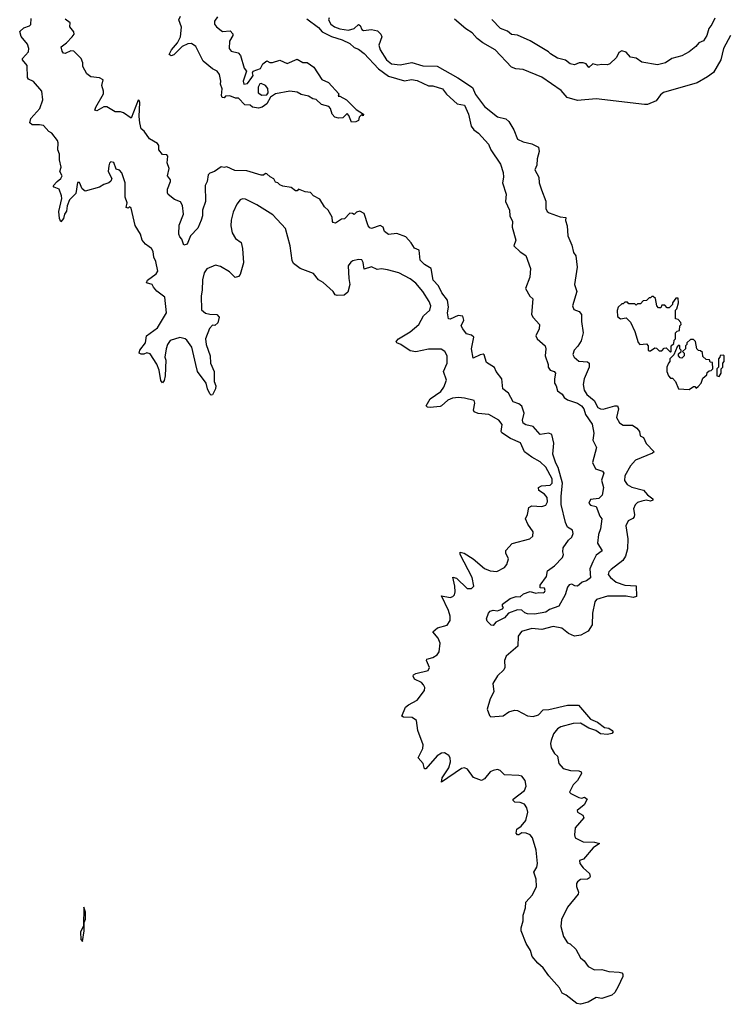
# Model space of a CAD drawing. Extents: x 2494106 to 2685573, y 758056 to 915185.
# Tile 344 of 507: x 2602327 to 2607265, y 889550 to 896436. Entities that reach past the tile are written whole.
import ezdxf

# ---------------------------------------------------------------- set-up
doc = ezdxf.new("R2010")
doc.units = 0

msp = doc.modelspace()

# ---------------------------------------------------------------- linework, layer by layer
at = {"layer": '0CON05XD'}
for points in [[(2605768, 892772), (2605892.5, 892805), (2605913.8, 892825), (2605916, 892855), (2605878, 892908), (2605862.5, 892945), (2605876.5, 892975), (2605885.6, 893024.4), (2605905, 893037.1), (2605975, 893031.1), (2606005, 893041.2), (2606015.6, 893065), (2606012.2, 893095), (2605995, 893116.9), (2605955, 893143.8), (2605952.5, 893165), (2605973.5, 893176.5), (2606035, 893181.1), (2606047.5, 893195), (2606048, 893225), (2606005, 893306.5), (2605964.4, 893345), (2605905, 893377.3), (2605855.7, 893415), (2605827.1, 893477.1), (2605757.6, 893507.6), (2605696.3, 893546.3), (2605690.6, 893555), (2605697.8, 893605), (2605675.7, 893635), (2605605.3, 893675.3), (2605531.1, 893681.1), (2605502.7, 893692.7), (2605498, 893705), (2605508.8, 893755), (2605503, 893773), (2605435, 893788), (2605394.2, 893794.2), (2605350.7, 893789.3), (2605320, 893775), (2605275.5, 893734.5), (2605265, 893731.4), (2605195, 893724.4), (2605176.1, 893726.1), (2605166.7, 893735), (2605194.6, 893785.4), (2605269.4, 893835), (2605291.8, 893865), (2605310.8, 893915), (2605288, 893975), (2605314, 894035), (2605314.2, 894085), (2605298.8, 894115), (2605272.7, 894132.7), (2605185, 894130.8), (2605095, 894114), (2605055, 894120), (2604990, 894165), (2604962.5, 894175), (2604957.5, 894185), (2604973.8, 894205), (2605056.6, 894253.4), (2605116.2, 894305), (2605148, 894365), (2605193.8, 894405), (2605200, 894435), (2605188.1, 894465), (2605145, 894534.2), (2605095, 894594.3), (2605055, 894624.4), (2604975.5, 894665.5), (2604897.3, 894687.3), (2604855, 894693.8), (2604825, 894688.8), (2604785, 894708), (2604735, 894691.2), (2604727.9, 894737.9), (2604717.3, 894757.3), (2604695, 894759.2), (2604655, 894750), (2604640, 894740), (2604623.1, 894715), (2604626.1, 894626.1), (2604633.8, 894585), (2604619.5, 894530.5), (2604595, 894508.8), (2604545, 894506.7), (2604532.3, 894512.3), (2604516.7, 894535), (2604448.8, 894598.8), (2604416.1, 894616.1), (2604380.5, 894660.5), (2604287.5, 894695), (2604240.7, 894730.7), (2604230.7, 894750.7), (2604216.7, 894855), (2604183.8, 894975), (2604095, 895071.9), (2603985, 895142.2), (2603905, 895180.8), (2603885, 895184), (2603866.7, 895175), (2603843.3, 895145), (2603819.5, 895090.5), (2603805.6, 895034.4), (2603802.9, 894995), (2603812, 894945), (2603835.8, 894905.8), (2603875, 894877.5), (2603883.3, 894835), (2603890, 894735), (2603867.5, 894655), (2603855, 894640), (2603833, 894633), (2603792.5, 894672.5), (2603730.3, 894710.3), (2603695, 894720), (2603635, 894692.5), (2603616.7, 894665), (2603604.2, 894615.8), (2603602.9, 894545), (2603594.2, 894505), (2603597, 894407), (2603625, 894384.3), (2603655, 894376), (2603705, 894373.3), (2603720, 894355), (2603712.5, 894315), (2603691.7, 894298.3), (2603675, 894300), (2603653.9, 894276.1), (2603625.7, 894205), (2603630, 894165), (2603658.1, 894085), (2603660.8, 894035), (2603686.1, 893976.1), (2603686.1, 893906.1), (2603697.5, 893875), (2603695.8, 893855), (2603675, 893812.5), (2603665, 893810), (2603655, 893820), (2603638.8, 893855), (2603631.2, 893895), (2603570, 893975), (2603558.9, 894025), (2603530.9, 894145), (2603495, 894194), (2603483, 894203), (2603445, 894212.5), (2603378.6, 894191.4), (2603358.8, 894165), (2603351.2, 894135), (2603342, 894075), (2603347.8, 894055), (2603344.4, 893944.4), (2603337.6, 893912.4), (2603325, 893897.5), (2603313, 893913), (2603302, 893985), (2603285.9, 894025.9), (2603239.3, 894099.3), (2603215, 894106.7), (2603195, 894096.2), (2603176.4, 894096.4), (2603162.5, 894105), (2603166.7, 894125), (2603206.7, 894175), (2603213.8, 894225), (2603289.1, 894280.9), (2603352.5, 894385), (2603341.2, 894495), (2603285, 894537.5), (2603261.2, 894565), (2603252.5, 894585), (2603212.5, 894595), (2603220, 894615), (2603281.2, 894658.8), (2603291.7, 894678.3), (2603279.2, 894745), (2603264.2, 894775), (2603260, 894815), (2603248.8, 894835), (2603232.5, 894847.5), (2603206.1, 894866.1), (2603183.9, 894893.9), (2603171.2, 894935), (2603135, 894996.7), (2603105, 895117.5), (2603095, 895127.5), (2603085, 895117.5), (2603072, 895122), (2603077.5, 895155), (2603062.9, 895195), (2603064, 895295), (2603040, 895365), (2603025, 895382.5), (2603000, 895390), (2602985, 895436.7), (2602965, 895441.2), (2602955, 895432.5), (2602949.2, 895415), (2602944.5, 895374.5), (2602970, 895325), (2602964, 895306), (2602950, 895295), (2602915, 895284.4), (2602885, 895263.6), (2602785, 895236.6), (2602762.8, 895252.8), (2602745, 895297.8), (2602731.9, 895298.1), (2602718.9, 895221.1), (2602674, 895175), (2602658.1, 895135), (2602654.3, 895095.7), (2602640, 895075), (2602633.3, 895045), (2602615, 895023.3), (2602604, 895045), (2602601.2, 895095), (2602620.8, 895185), (2602619.2, 895205), (2602601.7, 895251.7), (2602567.5, 895265), (2602561.2, 895275), (2602588.8, 895305), (2602613.3, 895325), (2602623.3, 895345), (2602607.5, 895375), (2602616.2, 895405), (2602606, 895455), (2602606.1, 895496.1), (2602592.5, 895525), (2602596.2, 895575), (2602591.7, 895591.7), (2602551.7, 895641.7), (2602530, 895655), (2602493.3, 895695), (2602465, 895700.8), (2602415, 895700), (2602398.8, 895715), (2602404.2, 895745), (2602468.8, 895815), (2602488.8, 895875), (2602481.2, 895935), (2602422.7, 896002.7), (2602389.5, 896019.5), (2602380.5, 896030.5), (2602379.2, 896115), (2602347.5, 896155), (2602347.5, 896165), (2602387.9, 896212.1), (2602390.8, 896235), (2602380.8, 896265), (2602337.3, 896317.3), (2602327, 896353), (2602355, 896380), (2602395, 896392.5), (2602405, 896402.5), (2602408.1, 896445)], [(2604130, 895295), (2604115, 895300), (2604103, 895323), (2604076.4, 895336.4), (2604055, 895357.5), (2604045, 895360), (2604031.7, 895348.3), (2604015, 895347.5), (2603915, 895380), (2603830.7, 895380.7), (2603775, 895407.5), (2603755, 895402.5), (2603735, 895407.5), (2603687.5, 895375), (2603656.4, 895363.6), (2603645, 895350), (2603636.2, 895305), (2603622.9, 895277.1), (2603625.7, 895165), (2603604.2, 895105), (2603604.3, 895065), (2603596.2, 895035), (2603572.1, 894977.9), (2603521.2, 894925), (2603497.5, 894865), (2603475, 894860), (2603460.7, 894900.7), (2603445, 894916.7), (2603438, 894935), (2603441.7, 894998.3), (2603471.2, 895075), (2603465.7, 895135.7), (2603451.2, 895161.2), (2603409.5, 895179.5), (2603365, 895212.5), (2603358.8, 895225), (2603360.3, 895249.7), (2603380, 895305), (2603380, 895315), (2603360, 895345), (2603372.5, 895395), (2603357.5, 895435), (2603361.7, 895481.7), (2603355, 895490), (2603324.1, 895494.1), (2603300, 895525), (2603300, 895555), (2603289.3, 895569.3), (2603235, 895602.5), (2603196.4, 895656.4), (2603175, 895672.5), (2603165.7, 895715.7), (2603160.9, 895759.1), (2603166.7, 895856.7), (2603161.7, 895871.7), (2603155, 895872.5), (2603105, 895747.5), (2603052.5, 895785), (2603031.7, 895791.7), (2602995, 895790.8), (2602935, 895827.5), (2602915, 895826.7), (2602865, 895797.5), (2602852.5, 895802.5), (2602858, 895825), (2602912.6, 895917.4), (2602913.3, 895935), (2602900.6, 895975), (2602910, 896015), (2602885, 896030), (2602825, 896036.7), (2602797, 896057), (2602768.3, 896108.3), (2602767.5, 896135), (2602757.5, 896165), (2602705, 896216), (2602685, 896218), (2602645, 896200), (2602632, 896202), (2602623.3, 896215), (2602616.7, 896245), (2602655, 896273.8), (2602693.3, 896315), (2602706.7, 896335), (2602705, 896350), (2602677.5, 896385), (2602680, 896415), (2602645, 896440)], [(2604645, 895720), (2604627, 895767), (2604615, 895780), (2604585, 895750), (2604555, 895747.5), (2604530, 895755), (2604510, 895775), (2604500, 895815), (2604488.3, 895828.3), (2604435, 895843.3), (2604398.3, 895878.3), (2604375, 895882.5), (2604345, 895901.2), (2604295, 895913.8), (2604265, 895930), (2604215, 895936.7), (2604115, 895916.2), (2604080, 895895), (2604053, 895847), (2604022.5, 895825), (2603995, 895816.2), (2603953.6, 895823.6), (2603937, 895837), (2603900.8, 895840.8), (2603856.4, 895886.4), (2603835, 895886.7), (2603795, 895902.5), (2603765, 895900), (2603755, 895890), (2603741.7, 895891.7), (2603737.5, 895905), (2603741.7, 895951.7), (2603731.2, 895985), (2603733.3, 896006.7), (2603722.7, 896052.7), (2603705.8, 896075.8), (2603675, 896091.2), (2603610, 896145), (2603558.1, 896248.1), (2603528.3, 896268.3), (2603503, 896267), (2603462.5, 896247.5), (2603405, 896190), (2603385, 896182.5), (2603371.7, 896191.7), (2603386.7, 896225), (2603430, 896275), (2603450, 896315), (2603457, 896383), (2603440, 896435), (2603450.5, 896460.5)], [(2603710, 896455), (2603688.8, 896425), (2603688, 896405), (2603701.2, 896385), (2603735, 896359.2), (2603745, 896354), (2603797, 896357), (2603817, 896337), (2603817.5, 896325), (2603793.8, 896285), (2603791.2, 896235), (2603805, 896216.7), (2603853.8, 896203.8), (2603870, 896185), (2603895.9, 896095.9), (2603911.2, 896075), (2603887.5, 896005), (2603893.8, 895983.8), (2603919.3, 895990.7), (2603949.1, 896030.9), (2603958.8, 896045), (2603954, 896065), (2603958.8, 896075), (2604010, 896095), (2604025, 896127.5), (2604055, 896147.5), (2604075, 896136.7), (2604093, 896137), (2604145, 896152.5), (2604195, 896130), (2604265, 896158.8), (2604305, 896137.5), (2604335, 896136.2), (2604383.6, 896103.6), (2604438.3, 896018.3), (2604486, 895996), (2604558.3, 895918.3), (2604551.7, 895901.7), (2604565, 895900), (2604610, 895875), (2604678.3, 895808.3), (2604730, 895775), (2604727, 895763), (2604715, 895770), (2604700, 895755), (2604695, 895730), (2604675, 895722.5), (2604645, 895720)], [(2604332.5, 896442.5), (2604415, 896380.6), (2604441.9, 896351.9), (2604505, 896317.5), (2604580, 896295), (2604635, 896270), (2604665, 896241.2), (2604695, 896228.8), (2604735, 896198.8), (2604835, 896092.9), (2604905, 896040.5), (2605015, 896007.5), (2605065, 896018), (2605105, 896010), (2605185, 895973.3), (2605215, 895973.3), (2605282.3, 895952.3), (2605308.8, 895915), (2605385, 895846.7), (2605435, 895837.5), (2605463.8, 895775), (2605482.3, 895692.3), (2605500, 895665), (2605533.3, 895643.3), (2605604, 895565), (2605618.8, 895525), (2605686.2, 895425), (2605706.4, 895366.4), (2605708.8, 895335), (2605700, 895295), (2605726, 895215), (2605721.2, 895165), (2605750, 895105), (2605751.2, 895065), (2605771.2, 895025), (2605768.8, 894985), (2605793.3, 894895), (2605780, 894855), (2605823.6, 894813.6), (2605865, 894787.5), (2605896.7, 894695), (2605892, 894635), (2605862.5, 894555), (2605892.7, 894502.7), (2605913.3, 894483.3), (2605904.2, 894374.2), (2605914.2, 894354.2), (2605960, 894305), (2605956.2, 894275), (2605933.8, 894225), (2605943.8, 894205), (2606000, 894155), (2606004, 894135), (2606000, 894085), (2606020, 894025), (2606020, 894005), (2606033.9, 893983.9), (2606062.5, 893975), (2606071.2, 893965), (2606063.8, 893923.8), (2606064.2, 893895), (2606076.2, 893875), (2606085, 893840), (2606117.7, 893817.7), (2606133, 893793), (2606155, 893777.5), (2606225, 893754.3), (2606252, 893735), (2606269.2, 893715), (2606280, 893675), (2606327.7, 893607.7), (2606338.8, 893545), (2606332.5, 893495), (2606357.5, 893445), (2606329.7, 893339.7), (2606351.2, 893295), (2606398.9, 893278.9), (2606410, 893265), (2606392.5, 893215), (2606406.7, 893165), (2606398.3, 893111.7), (2606375, 893087.5), (2606315, 893081.2), (2606304, 893055), (2606315, 893041.2), (2606355, 893032.5), (2606382, 892965), (2606396.2, 892945), (2606386, 892875), (2606372.5, 892835), (2606366, 892775), (2606397.5, 892722.5), (2606355, 892691.2), (2606331.4, 892645), (2606311.4, 892595), (2606315, 892532.5), (2606287.7, 892512.3), (2606258, 892502), (2606238.8, 892485), (2606225, 892473.8), (2606206.1, 892476.1), (2606185, 892488), (2606166.2, 892483.8), (2606155, 892467.5), (2606140, 892415), (2606095.8, 892334.2), (2606029.3, 892310.7), (2606005, 892292), (2605925, 892278.8), (2605875, 892281.2), (2605857, 892287), (2605837, 892307), (2605805, 892310), (2605743.9, 892286.1), (2605715, 892252.5), (2605655, 892222.5), (2605635, 892200), (2605621.7, 892201.7), (2605595, 892230), (2605590, 892245), (2605602.5, 892285), (2605615, 892300), (2605635, 892306.7), (2605665, 892302.5), (2605700, 892315), (2605707.5, 892325), (2605700, 892335), (2605701.7, 892348.3), (2605755, 892387.5), (2605797, 892403), (2605825, 892400), (2605848.8, 892421.2), (2605893.5, 892436.5), (2605935, 892426), (2605955, 892431.2), (2605985, 892426.7), (2605995, 892432.5), (2606000, 892445), (2605995, 892460), (2605965, 892462.5), (2605965, 892482.5), (2606007.7, 892542.3), (2606015, 892582.5), (2606065, 892617.5), (2606121.2, 892675), (2606128, 892695), (2606122.5, 892715), (2606125, 892742.5), (2606162.7, 892797.3), (2606185, 892817.5), (2606195, 892842.5), (2606190, 892865), (2606156.1, 892886.1), (2606140.8, 892920.8), (2606111.1, 893045), (2606110, 893105), (2606119.6, 893195), (2606090, 893305), (2606072.9, 893335), (2606052.3, 893397.7), (2606060, 893475), (2606046.7, 893535), (2606025, 893543.8), (2605965, 893536.2), (2605915, 893591.2), (2605865, 893602.5), (2605845, 893613.8), (2605840.8, 893635), (2605852, 893685), (2605835, 893733.3), (2605815, 893750), (2605775, 893763.3), (2605742, 893825), (2605702.5, 893855), (2605697.5, 893925), (2605656.2, 893975), (2605645, 894002.5), (2605589.5, 894039.5), (2605573, 894093), (2605565, 894096.7), (2605545, 894091.2), (2605495, 894070), (2605484.2, 894135), (2605500, 894215), (2605485, 894230), (2605449.5, 894239.5), (2605424.3, 894274.3), (2605413.3, 894295), (2605430, 894335), (2605423, 894363), (2605391.7, 894368.3), (2605335, 894342), (2605324.2, 894344.2), (2605316.7, 894385), (2605323.1, 894425), (2605317.5, 894475), (2605276, 894525), (2605253.8, 894575), (2605216.7, 894615), (2605203.3, 894695), (2605155, 894723.3), (2605126.7, 894755), (2605117.5, 894825), (2605087, 894837), (2605062.5, 894875), (2605025, 894916.7), (2604961.7, 894941.7), (2604905, 894933.8), (2604876.7, 894955), (2604867.5, 894985), (2604845, 894997.5), (2604785, 894976.7), (2604775, 894980), (2604763.3, 894995), (2604735, 895080), (2604705, 895096.7), (2604680, 895090), (2604665, 895072.5), (2604651.7, 895081.7), (2604635, 895082.5), (2604597, 895043), (2604575, 895040), (2604535, 895013.3), (2604518.3, 895018.3), (2604512.5, 895025), (2604510, 895055), (2604482.5, 895105), (2604457, 895127), (2604425, 895180), (2604380, 895205), (2604358.3, 895228.3), (2604323, 895233), (2604275, 895250), (2604265, 895240), (2604255, 895240), (2604225, 895262.5), (2604165, 895272.5), (2604145, 895280), (2604130, 895295)], [(2604490.2, 896449.8), (2604485.6, 896435), (2604501.9, 896405), (2604528, 896385), (2604565, 896370.8), (2604625, 896362.9), (2604663.3, 896375), (2604695, 896403.3), (2604705.8, 896395.8), (2604718.3, 896368.3), (2604730.5, 896360.5), (2604785, 896368.2), (2604828.2, 896358.2), (2604850.8, 896335), (2604857.5, 896315), (2604836.9, 896256.9), (2604846.5, 896225), (2604890, 896155), (2604925, 896126.5), (2604985, 896119.5), (2605066.9, 896136.9), (2605145, 896112.5), (2605245, 896110.9), (2605388.5, 896028.5), (2605491.3, 895961.3), (2605512.8, 895912.8), (2605575, 895828.2), (2605665, 895756.4), (2605725, 895741.6), (2605744.6, 895725), (2605781.1, 895665), (2605805, 895600.8), (2605845, 895581.4), (2605905, 895568.8), (2605953.3, 895545), (2605956.7, 895515), (2605943, 895463), (2605941.7, 895418.3), (2605927.5, 895385), (2605954.2, 895335), (2605957.5, 895295), (2605972.9, 895245), (2606005, 895167.5), (2606004.3, 895115), (2606013.8, 895095), (2606027.5, 895085), (2606105, 895057.5), (2606142.5, 895052.5), (2606141.7, 895031.7), (2606153.3, 894995), (2606157.5, 894925), (2606185, 894860), (2606198.3, 894808.3), (2606212.5, 894785), (2606223.3, 894705), (2606203.3, 894585), (2606220, 894535), (2606190, 894435), (2606200.3, 894410.3), (2606237.5, 894395), (2606253.3, 894375), (2606252.5, 894325), (2606264.3, 894245), (2606250.3, 894189.7), (2606228.3, 894151.7), (2606202.5, 894125), (2606192.9, 894095), (2606202.5, 894075), (2606235, 894046.9), (2606294, 894044), (2606307.5, 894035), (2606306, 894005), (2606271.5, 893925), (2606264.3, 893885), (2606271.1, 893845), (2606289.4, 893815), (2606341.8, 893771.8), (2606367.1, 893725), (2606385, 893713.6), (2606405, 893712.5), (2606485, 893735.6), (2606505.8, 893735.8), (2606511.4, 893715), (2606497.8, 893655), (2606517.6, 893617.6), (2606545, 893600.8), (2606609.7, 893599.7), (2606640.5, 893580.5), (2606657.5, 893555), (2606662.5, 893525), (2606687.5, 893515), (2606705, 893472.5), (2606761.2, 893415), (2606750, 893405), (2606631.4, 893355), (2606594.4, 893315), (2606556.9, 893245), (2606553.4, 893213.4), (2606572.5, 893185), (2606605, 893166.7), (2606686.7, 893145), (2606714, 893114), (2606752.5, 893085), (2606752.5, 893075), (2606735, 893070), (2606705, 893076.7), (2606675, 893070), (2606645, 893060), (2606627.9, 893042.1), (2606617.5, 893015), (2606624, 892975), (2606620.3, 892959.7), (2606611.9, 892948.1), (2606579.3, 892930.7), (2606562.6, 892897.4), (2606576.4, 892805), (2606574.4, 892735), (2606560, 892685), (2606542.2, 892655), (2606459.4, 892590.6), (2606444.3, 892575), (2606440.6, 892555), (2606455, 892534.4), (2606495, 892503.5), (2606555, 892481.1), (2606635.8, 892475.8), (2606637.1, 892402.9), (2606615, 892394.2), (2606565.4, 892405.4), (2606435, 892403.5), (2606358.1, 892381.9), (2606346, 892365), (2606329.2, 892285), (2606326.7, 892205), (2606299.5, 892160.5), (2606247.3, 892132.7), (2606205, 892125.8), (2606163.4, 892143.4), (2606115, 892181.4), (2606055, 892192.7), (2605975, 892170.5), (2605905, 892179.6), (2605833, 892157), (2605810.6, 892125), (2605808.6, 892055), (2605725.7, 891985), (2605714.5, 891955), (2605716.2, 891905), (2605710.8, 891889.2), (2605665, 891848.6), (2605633.8, 891793.8), (2605641.2, 891735), (2605615.9, 891685.9), (2605594.4, 891615), (2605610.5, 891570.5), (2605620.5, 891560.5), (2605705, 891567.5), (2605745, 891596.2), (2605785, 891608), (2605805.8, 891605.8), (2605875, 891568.8), (2605915, 891562), (2605953.3, 891575), (2605985, 891609.2), (2606025, 891611.4), (2606155, 891642.5), (2606233, 891643), (2606316.2, 891545), (2606364.4, 891524.4), (2606415, 891485.8), (2606445, 891482.5), (2606468, 891465), (2606473.3, 891455), (2606465, 891443.8), (2606435, 891438), (2606385, 891442), (2606354.3, 891464.3), (2606305, 891481.4), (2606245, 891516.9), (2606195, 891514.5), (2606108.5, 891491.5), (2606085, 891477.1), (2606057.4, 891442.6), (2606040, 891395), (2606036.2, 891373.8), (2606041.4, 891345), (2606065.4, 891305.4), (2606085.7, 891285), (2606095.8, 891235), (2606125, 891200), (2606175.6, 891185.6), (2606235, 891184.2), (2606251.2, 891175), (2606253.8, 891165), (2606224.2, 891115), (2606194, 891085), (2606170, 891035), (2606177.5, 891025), (2606235, 890996.2), (2606255, 890992.5), (2606275, 891000), (2606293.3, 890985), (2606272.5, 890945), (2606223.3, 890905), (2606225, 890893.3), (2606262, 890872), (2606270, 890855), (2606209.4, 890785), (2606204.4, 890735), (2606210, 890715), (2606265, 890687.5), (2606345, 890684), (2606380, 890675), (2606335, 890644), (2606266.7, 890565), (2606240, 890555), (2606241.2, 890535), (2606265, 890503.8), (2606308.8, 890465), (2606313.8, 890445), (2606310, 890435), (2606295, 890426.2), (2606245.9, 890424.1), (2606225, 890406.7), (2606218, 890395), (2606218, 890375), (2606232, 890335), (2606229.1, 890320.9), (2606155, 890228.6), (2606114.1, 890144.1), (2606107.8, 890095), (2606126.2, 890025), (2606155, 889980), (2606175, 889972.5), (2606212.5, 889935), (2606246.4, 889876.4), (2606272.5, 889855), (2606300, 889815), (2606345, 889792), (2606395, 889794.5), (2606445, 889780), (2606516, 889776), (2606535, 889770), (2606541.7, 889761.7), (2606542.5, 889745), (2606508.8, 889675), (2606486.7, 889633.3), (2606465.8, 889614.2), (2606395, 889592), (2606355, 889598.1), (2606300, 889565), (2606245, 889550.4), (2606221.2, 889555), (2606146.7, 889615), (2606118.8, 889628.8), (2606098.6, 889665), (2606025, 889748.8), (2605985, 889806.2), (2605947.9, 889837.9), (2605909.2, 889885), (2605896.7, 889926.7), (2605865.8, 889975.8), (2605830.8, 890065), (2605830.8, 890085), (2605845.7, 890135), (2605844.3, 890174.3), (2605861.2, 890225), (2605863.8, 890265), (2605910.8, 890315), (2605938.6, 890375), (2605935.5, 890425), (2605920.8, 890475), (2605940.7, 890509.3), (2605946.5, 890535), (2605937.2, 890627.2), (2605911.2, 890715), (2605893.3, 890735), (2605866.8, 890746.8), (2605835, 890748.8), (2605815, 890736.7), (2605805, 890736.7), (2605796.4, 890746.4), (2605801.2, 890775), (2605831.2, 890795), (2605863.1, 890835), (2605878.9, 890895), (2605871.9, 890925), (2605855, 890950), (2605825, 890961.9), (2605787.5, 890965), (2605776.7, 890975), (2605776.7, 890985), (2605855, 891046), (2605865.6, 891075), (2605859.1, 891115), (2605835, 891145.5), (2605815, 891151.2), (2605715, 891154.2), (2605685.5, 891185.5), (2605665, 891191.9), (2605635, 891186.4), (2605615, 891175.5), (2605575, 891127.1), (2605554.2, 891115.8), (2605497.3, 891137.3), (2605455.3, 891195.3), (2605435, 891204.5), (2605415, 891199.5), (2605275, 891103.3), (2605279.4, 891135), (2605325.4, 891205), (2605337.3, 891245), (2605334.5, 891274.5), (2605325, 891291.2), (2605295, 891310), (2605275, 891306.9), (2605245, 891288.1), (2605165, 891196.7), (2605155, 891197.5), (2605147.5, 891235), (2605112.5, 891275), (2605145, 891340), (2605147.5, 891365), (2605110, 891465), (2605100, 891535), (2605070, 891555), (2605009.3, 891559.3), (2604997.5, 891565), (2605022.3, 891627.7), (2605044.3, 891645.7), (2605105, 891676.7), (2605156.2, 891745), (2605157.1, 891765), (2605149.4, 891785), (2605135, 891800), (2605086.2, 891825), (2605076.2, 891845), (2605080, 891855), (2605095.9, 891864.1), (2605182.5, 891885), (2605190, 891905), (2605170, 891955), (2605172.5, 891965), (2605215, 891975.8), (2605245, 891994), (2605259.2, 892015), (2605265.6, 892075), (2605250.7, 892110.7), (2605213.3, 892155), (2605246.6, 892183.4), (2605315, 892202.5), (2605335.8, 892235), (2605335.6, 892265), (2605322.9, 892305), (2605273.9, 892406.1), (2605335, 892394.2), (2605355, 892402), (2605365, 892413.8), (2605370.5, 892435), (2605368.9, 892475), (2605355, 892537.5), (2605380.5, 892530.5), (2605455, 892458.6), (2605485, 892457.5), (2605500.8, 892475), (2605488.1, 892535), (2605404.2, 892695), (2605405, 892712.5), (2605433.3, 892705), (2605496, 892665), (2605575, 892596.9), (2605615, 892581.4), (2605662.1, 892577.9), (2605715.4, 892604.6), (2605732, 892625), (2605744, 892665), (2605724, 892705), (2605724, 892725), (2605768, 892772)], [(2607295.5, 896325), (2607245.5, 896235), (2607225.7, 896155), (2607174.5, 896065.5), (2607134.5, 896035.5), (2607062.5, 895995), (2606825, 895926), (2606805, 895910), (2606775, 895868.6), (2606715, 895842), (2606692.3, 895842.3), (2606355, 895881.8), (2606225, 895871.5), (2606152.1, 895892.1), (2606110.4, 895940.4), (2605975, 896034.5), (2605845, 896087.1), (2605795, 896092.5), (2605765, 896104.3), (2605650, 896225), (2605563.2, 896273.2), (2605523.8, 896305), (2605488, 896345), (2605445, 896372.5), (2605365, 896440)], [(2607185, 896447.5), (2607165, 896402.5), (2607143.3, 896375), (2607130, 896325), (2607105, 896287.5), (2607072.5, 896275), (2607051.7, 896248.3), (2607005, 896210), (2606955, 896183.3), (2606885, 896163.8), (2606840, 896135), (2606785, 896121.2), (2606675, 896138.8), (2606635, 896167.5), (2606595, 896173.8), (2606565, 896209.2), (2606535, 896216.9), (2606513.4, 896206.6), (2606498, 896172), (2606451.7, 896128.3), (2606435, 896121.2), (2606395, 896123.3), (2606365, 896116.7), (2606333.3, 896126.7), (2606305, 896102.5), (2606286.1, 896126.1), (2606265, 896133.3), (2606237, 896133), (2606205, 896120), (2606175, 896126.7), (2606141.7, 896151.7), (2606085, 896166.7), (2606036.4, 896196.4), (2606022, 896212), (2605895, 896288), (2605805, 896328), (2605765, 896332.5), (2605735, 896356.2), (2605687.5, 896375), (2605627.3, 896437.3)], [(2604018.3, 895908.3), (2604055, 895910), (2604062.5, 895925), (2604060, 895955), (2604045, 895976.2), (2604015, 895990), (2604005, 895987.5), (2603993.3, 895965), (2603992.5, 895925), (2604018.3, 895908.3)], [(2606875, 894110), (2606880, 894115), (2606880, 894155), (2606898.3, 894171.7), (2606900, 894195), (2606910, 894205), (2606910, 894245), (2606921.7, 894258.3), (2606938.3, 894261.7), (2606940, 894295), (2606950, 894305), (2606948.3, 894318.3), (2606928.3, 894338.3), (2606910, 894345), (2606910, 894405), (2606920, 894415), (2606930, 894455), (2606928.3, 894488.3), (2606911.7, 894488.3), (2606890, 894455), (2606890, 894445), (2606865, 894420), (2606851.7, 894421.7), (2606835, 894440), (2606815, 894440), (2606808.3, 894421.7), (2606791.7, 894421.7), (2606780, 894435), (2606770, 894485), (2606755, 894500), (2606745, 894500), (2606735, 894490), (2606725, 894490), (2606708.3, 894471.7), (2606685, 894470), (2606665, 894450), (2606645, 894450), (2606635, 894440), (2606625, 894450), (2606585, 894450), (2606575, 894460), (2606555, 894460), (2606545, 894450), (2606535, 894450), (2606510, 894425), (2606503, 894403), (2606505, 894360), (2606525, 894343.3), (2606565, 894350), (2606595, 894320), (2606626.4, 894256.4), (2606648.3, 894178.3), (2606660, 894165), (2606708.3, 894168.3), (2606720, 894155), (2606720, 894125), (2606725, 894120), (2606735, 894120), (2606765, 894140), (2606778.3, 894138.3), (2606795, 894120), (2606815, 894120), (2606831.7, 894138.3), (2606845, 894140), (2606875, 894110)], [(2607005, 893850), (2607035, 893870), (2607045, 893870), (2607055, 893860), (2607068.3, 893871.7), (2607090, 893895), (2607101.7, 893928.3), (2607128.3, 893951.7), (2607131.7, 893968.3), (2607145, 893980), (2607158.3, 893981.7), (2607170, 893995), (2607168.3, 894038.3), (2607151.7, 894041.7), (2607148.3, 894058.3), (2607125, 894060), (2607101.7, 894081.7), (2607098.3, 894108.3), (2607085, 894120), (2607071.7, 894121.7), (2607060, 894135), (2607050, 894185), (2607035, 894200), (2607015, 894200), (2606990, 894175), (2606990, 894165), (2606980, 894155), (2606980, 894135), (2606960, 894115), (2606970, 894105), (2606970, 894085), (2606955, 894070), (2606941.7, 894071.7), (2606930, 894085), (2606931.7, 894098.3), (2606950, 894115), (2606950, 894125), (2606940, 894135), (2606940, 894155), (2606935, 894160), (2606921.7, 894148.3), (2606898.3, 894091.7), (2606870, 894065), (2606870, 894045), (2606860, 894035), (2606850, 894005), (2606850, 893975), (2606860, 893945), (2606875, 893930), (2606888.3, 893928.3), (2606910, 893905), (2606930, 893855), (2607005, 893850)], [(2607215, 893940), (2607230, 893965), (2607230, 893995), (2607240, 894005), (2607240, 894035), (2607250, 894045), (2607250, 894085), (2607245, 894090), (2607221.7, 894088.3), (2607220, 894075), (2607210, 894065), (2607210, 894005), (2607200, 893995), (2607200, 893945), (2607215, 893940)], [(2602765, 889990), (2602778, 890065), (2602777, 890123), (2602785.8, 890145), (2602785.7, 890195), (2602775, 890230), (2602771.7, 890098.3), (2602751.2, 890055), (2602754.1, 890004.1), (2602765, 889990)]]:
    msp.add_lwpolyline(points, dxfattribs=at)

doc.saveas('drawing.dxf')
